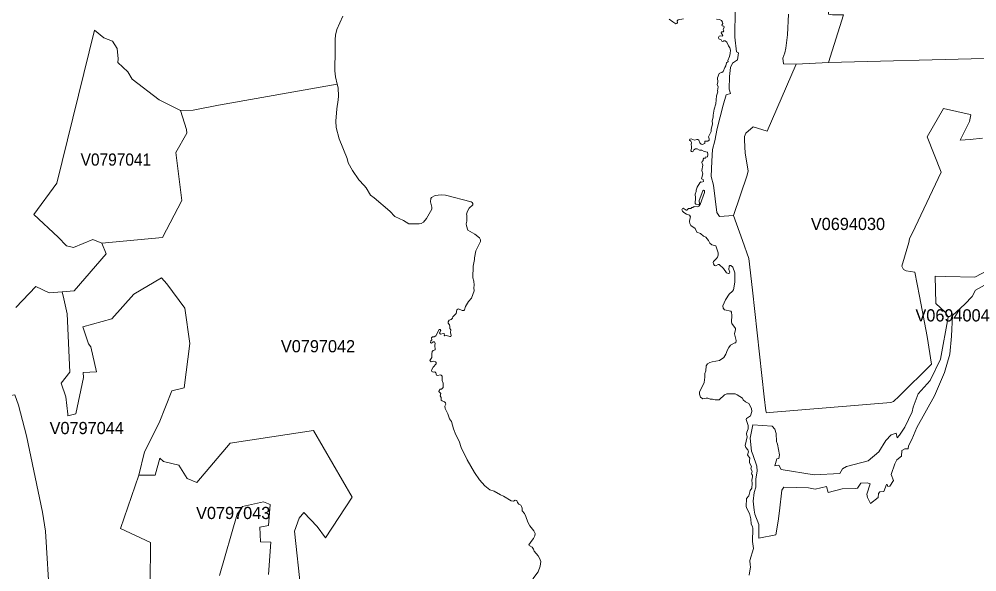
# Model space of a CAD drawing. Extents: x 369010 to 735936, y 6377141 to 6616555.
# Drawn here: x 617149 to 625018, y 6444417 to 6448956 of the extents above; entities that cross this region are included whole.
import ezdxf
from ezdxf.enums import TextEntityAlignment as Align

# ---------------------------------------------------------------- set-up
doc = ezdxf.new("R2010")
doc.units = 0
doc.header["$LTSCALE"] = 40
doc.layers.add('3', color=7, linetype='Continuous', lineweight=13)
doc.layers.add('4', color=7, linetype='Continuous')

msp = doc.modelspace()

# ---------------------------------------------------------------- linework, layer by layer
at = {"layer": '3'}
for points in [[(625055.15, 6450194.12), (624901.89, 6449963.57), (624863.5, 6449909.29), (624722.65, 6449785.66), (624649.67, 6449719.13), (624636.43, 6449700.59), (624416.8, 6449247.27), (624230.78, 6449075.65), (623957.53, 6449108.58), (623933.53, 6449140.52), (623851.11, 6449173.79), (623853.76, 6449121.82), (623849.79, 6449099.31), (623800.63, 6449101.96), (623797.98, 6448998.19), (623831.25, 6448992.89), (623921.61, 6448992.89), (623798.81, 6448599.49), (625078.49, 6448632.92)], [(617122.71, 6446587.95), (617286.56, 6446761.4), (617395.13, 6446708.11), (617504.03, 6446717.21), (617601.02, 6446725.16), (617863.84, 6447028.53), (617829.58, 6447116.24), (617755.27, 6447146.7), (617597.21, 6447081.82), (617538.12, 6447095.22), (617469.44, 6447165.89), (617271.33, 6447352.75), (617458.02, 6447610.27), (617768.67, 6448867.28), (617844.8, 6448802.4), (617917.29, 6448775.75), (617955.36, 6448714.68), (617962.97, 6448630.77), (617959.17, 6448600.15), (618043.08, 6448523.86), (618077.34, 6448462.78), (618298.45, 6448294.96), (618475.54, 6448205.43), (618578.48, 6448209.23), (618788.01, 6448251.1), (619762.17, 6448423.23), (619748.27, 6448484.13), (619742.8, 6448532.46), (619746.78, 6448704.42), (619744.79, 6448788.83), (619749.09, 6448826.07), (619760.51, 6448872.41), (619810, 6448980.32)], [(623031.37, 6449039.07), (623028.06, 6448809.35), (623042.62, 6448688.37), (623060, 6448679.1), (623051.89, 6448621.83), (623009.69, 6448594.69), (622994.96, 6448558.78), (622984.36, 6448485.62), (622981.72, 6448380.69), (622993.8, 6448346.1), (622959.21, 6448335.35), (622933.06, 6448248.95), (622885.23, 6448058.95), (622864.37, 6447958.16), (622847, 6447886.33), (622839.05, 6447790.67), (622833.76, 6447663.07), (622852.62, 6447592.23), (622881.75, 6447368.8), (622904.43, 6447335.54), (623017.3, 6447344.97), (623129.51, 6447676.47), (623137.46, 6447711.07), (623114.78, 6447855.72), (623109.32, 6447962.13), (623109.32, 6447992.59), (623120.08, 6448020.56), (623178.5, 6448071.2), (623294.02, 6448035.29), (623534.33, 6448587.57), (623429.24, 6448590.22), (623422.62, 6448635.4), (623441.32, 6448679.26), (623449.27, 6448717.83), (623462.51, 6448828.22), (623471.11, 6448997.36)], [(624881.21, 6447961.8), (624957.17, 6448115.56), (624969.09, 6448170.01), (624963.79, 6448172.66), (624743.18, 6448223.3), (624609.45, 6447989.28), (624725.47, 6447698.49), (624510.97, 6447248.48), (624463.14, 6447152.82), (624459.17, 6447120.88), (624400.58, 6446926.74), (624415.31, 6446900.1), (624437.82, 6446889.5), (624508.33, 6446877.59), (624545.4, 6446681.96), (624610.61, 6446350.29), (624645.03, 6446124.21), (624378.57, 6445859.08), (624332.06, 6445815.05), (624310.71, 6445808.43), (623313.06, 6445727), (623290.55, 6445724.36), (623282.6, 6445740.24), (623270.52, 6445855.27), (623173.7, 6446731.61), (623144.41, 6446989.63), (623092.44, 6447138.42), (623017.3, 6447344.97), (622904.43, 6447335.54), (622881.75, 6447368.8), (622852.62, 6447592.23), (622833.76, 6447663.07), (622839.05, 6447790.67), (622847, 6447886.33), (622864.37, 6447958.16), (622885.23, 6448058.95), (622933.06, 6448248.95), (622959.21, 6448335.35), (622993.8, 6448346.1), (622981.72, 6448380.69), (622984.36, 6448485.62), (622994.96, 6448558.78), (623009.69, 6448594.69), (623051.89, 6448621.83), (623060, 6448679.1), (623042.62, 6448688.37), (623028.06, 6448809.35), (623031.37, 6449039.07)], [(623471.11, 6448997.36), (623462.51, 6448828.22), (623449.27, 6448717.83), (623441.32, 6448679.26), (623422.62, 6448635.4), (623429.24, 6448590.22), (623534.33, 6448587.57), (623798.81, 6448599.49), (623921.61, 6448992.89)], [(622491, 6448957.14), (622519.8, 6448934.14), (622545.28, 6448918.58), (622552.9, 6448920.24), (622556.87, 6448929.51), (622555.88, 6448943.74), (622563.82, 6448950.03), (622607.84, 6448959.63)], [(622879.1, 6448957.14), (622903.93, 6448952.35), (622920.15, 6448944.73), (622929.25, 6448930.5), (622930.41, 6448919.58), (622922.3, 6448907.82), (622925.61, 6448902.53), (622937.53, 6448898.23), (622940.84, 6448891.11), (622934.22, 6448872.9), (622939.02, 6448859.66), (622934.22, 6448851.55), (622920.31, 6448852.55), (622917.34, 6448848.24), (622917, 6448843.44), (622929.91, 6448822.59), (622927.43, 6448815.97), (622909.72, 6448819.28), (622899.13, 6448816.47), (622894.33, 6448805.87), (622898.14, 6448794.95), (622918, 6448785.85), (622922.63, 6448774.43), (622929.42, 6448772.77), (622937.86, 6448779.23), (622949.94, 6448778.73), (622964.01, 6448767.31), (622978.24, 6448736.2), (622988.83, 6448722.29), (622992.47, 6448701.94), (622990.65, 6448674.63), (622984.86, 6448649.31), (622970.63, 6448617.86), (622973.44, 6448608.59), (622959.7, 6448596.84), (622955.4, 6448573.84), (622946.63, 6448560.43), (622932.89, 6448527.83), (622922.8, 6448518.56)], [(625078.49, 6448632.92), (623798.81, 6448599.49), (623534.33, 6448587.57), (623294.02, 6448035.29), (623178.5, 6448071.2), (623120.08, 6448020.56), (623109.32, 6447992.59), (623109.32, 6447962.13), (623114.78, 6447855.72), (623137.46, 6447711.07), (623129.51, 6447676.47), (623017.3, 6447344.97), (623092.44, 6447138.42), (623144.41, 6446989.63), (623173.7, 6446731.61), (623270.52, 6445855.27), (623282.6, 6445740.24), (623290.55, 6445724.36), (623313.06, 6445727), (624310.71, 6445808.43), (624332.06, 6445815.05), (624378.57, 6445859.08), (624645.03, 6446124.21), (624610.61, 6446350.29), (624545.4, 6446681.96), (624508.33, 6446877.59), (624437.82, 6446889.5), (624415.31, 6446900.1), (624400.58, 6446926.74), (624459.17, 6447120.88), (624463.14, 6447152.82), (624510.97, 6447248.48), (624725.47, 6447698.49), (624609.45, 6447989.28), (624743.18, 6448223.3), (624963.79, 6448172.66), (624969.09, 6448170.01), (624957.17, 6448115.56), (624881.21, 6447961.8), (624963.63, 6447968.42), (625064.25, 6447977.86)], [(622922.8, 6448518.56), (622910.22, 6448516.41), (622901.61, 6448510.95), (622886.72, 6448475.2), (622889.7, 6448440.28), (622885.39, 6448420.42), (622891.19, 6448400.55), (622888.04, 6448368.94), (622890.03, 6448359.34), (622879.1, 6448328.06), (622873.81, 6448261.03), (622860.07, 6448218.33), (622851.3, 6448168.68), (622851.63, 6448150.48), (622844.02, 6448122.18), (622846, 6448097.85), (622834.09, 6448049.85), (622835.08, 6448033.63), (622813.4, 6447989.11), (622819.36, 6447974.71), (622817.87, 6447963.62), (622808.27, 6447954.69), (622783.61, 6447953.69), (622781.46, 6447934.83), (622761.6, 6447927.21), (622752.49, 6447930.03), (622741.07, 6447941.61), (622732.63, 6447961.47), (622724.69, 6447969.09), (622715.75, 6447968.59), (622698.04, 6447961.31), (622670.24, 6447972.73), (622660.14, 6447971.24), (622657.33, 6447963.29), (622668.25, 6447953.2), (622672.56, 6447943.27), (622670.4, 6447923.41), (622674.21, 6447912.81), (622674.21, 6447893.28), (622667.92, 6447876.07), (622673.05, 6447868.29), (622683.15, 6447865.65), (622692.42, 6447883.69), (622705.16, 6447890.8), (622720.06, 6447890.31), (622739.58, 6447881.37), (622758.95, 6447880.87), (622776.49, 6447869.45), (622804.96, 6447864.16), (622808.27, 6447845.29), (622805.79, 6447826.26), (622798.67, 6447823.28), (622790.39, 6447826.26), (622788.08, 6447813.84), (622773.68, 6447814.17), (622769.38, 6447806.06), (622768.88, 6447794.64), (622760.77, 6447788.02), (622759.28, 6447778.43), (622766.4, 6447758.23), (622759.44, 6447714.71), (622765.9, 6447687.4), (622755.47, 6447644.2), (622770.37, 6447639.9), (622771.2, 6447623.35), (622759.28, 6447618.38), (622750.18, 6447619.38), (622742.73, 6447612.59), (622721.05, 6447575.35), (622712.44, 6447552.68), (622712.28, 6447540.93), (622704.17, 6447518.75), (622706.98, 6447488.79), (622703.67, 6447441.62), (622708.47, 6447436.99), (622732.47, 6447433.18), (622737.93, 6447438.31), (622736.44, 6447466.95), (622765.24, 6447547.05), (622771.86, 6447552.35), (622781.29, 6447550.53), (622780.8, 6447532.82), (622745.38, 6447433.02), (622734.29, 6447419.78), (622722.87, 6447415.31), (622695.56, 6447419.12), (622684.47, 6447410.18), (622676.53, 6447408.69), (622667.76, 6447401.08), (622649.72, 6447400.58), (622634.82, 6447388.66), (622628.03, 6447387.17), (622605.2, 6447402.9), (622598.74, 6447400.58), (622594.44, 6447391.31), (622598.91, 6447379.56), (622610.33, 6447368.47), (622632.83, 6447355.07), (622656.34, 6447346.46), (622665.94, 6447332.06)], [(619762.17, 6448423.23), (618788.01, 6448251.1), (618578.48, 6448209.23), (618475.54, 6448205.43), (618525.52, 6448050.68), (618527.67, 6448019.56), (618436.81, 6447862), (618485.64, 6447466.78), (618328.08, 6447162.58), (617829.58, 6447116.24), (617863.84, 6447028.53), (617601.02, 6446725.16), (617504.03, 6446717.21), (617517.44, 6446660.11), (617544.08, 6446537.15), (617565.6, 6446057.51), (617495.92, 6445967.81), (617532.33, 6445854.94), (617549.05, 6445712.11), (617549.05, 6445698.87), (617615.25, 6445715.42), (617678.31, 6446014.32), (617675, 6446054.04), (617784.56, 6446060.82), (617738.05, 6446266.55), (617718.19, 6446289.88), (617671.69, 6446429.24), (617910.51, 6446495.77), (618091.24, 6446696.53), (618320.13, 6446832.74), (618363.33, 6446782.92), (618510.96, 6446582), (618550.68, 6446293.19), (618505.99, 6445929.58), (618403.05, 6445903.1), (618300.27, 6445640.78), (618179.29, 6445403.28), (618132.78, 6445210.8), (618265.51, 6445210.8), (618305.24, 6445350.15), (618335.03, 6445323.67), (618461.14, 6445293.71), (618530.82, 6445184.15), (618610.43, 6445151.05), (618884, 6445474.78), (619569.02, 6445579.37), (619884.14, 6445031.56), (619666.84, 6444697.73), (619597.16, 6444790.75), (619487.76, 6444903.62), (619451.19, 6444857.11), (619411.46, 6444750.86), (619462.77, 6444268.42)], [(620889.75, 6446997.25), (620900.17, 6447055.01), (620938.9, 6447129.65), (620939.07, 6447143.06), (620930.79, 6447159.94), (620894.05, 6447189.23), (620835.46, 6447223.66), (620823.54, 6447259.07), (620822.22, 6447276.29), (620826.36, 6447298.63), (620827.02, 6447345.63), (620823.71, 6447354.4), (620832.32, 6447379.56), (620846.72, 6447403.06), (620877.33, 6447432.36), (620877.83, 6447442.45), (620872.04, 6447451.55), (620861.94, 6447456.85), (620653.08, 6447509.81), (620616.66, 6447513.29), (620568.5, 6447507.66), (620537.72, 6447491.28), (620531.6, 6447482.67), (620528.78, 6447455.2), (620539.04, 6447412.83), (620539.04, 6447395.45), (620497.01, 6447318.32), (620472.51, 6447289.69), (620452.48, 6447278.77), (620435.11, 6447274.47), (620349.87, 6447274.8), (620306.51, 6447303.59), (620236.67, 6447334.54), (620194.8, 6447379.23), (620066.36, 6447488.3), (620035.91, 6447509.81), (620000, 6447570.06), (619985.1, 6447590.25), (619941.41, 6447636.26), (619888.45, 6447712.89), (619851.87, 6447776.11), (619843.76, 6447812.52), (619777.23, 6447974.38), (619753.4, 6448066.73), (619751.08, 6448119.86), (619759.02, 6448220.32), (619771.6, 6448293.8), (619772.93, 6448324.42), (619769.12, 6448393.11), (619762.17, 6448423.23)], [(625064.25, 6447977.86), (624963.63, 6447968.42), (624881.21, 6447961.8)], [(622665.94, 6447332.06), (622659.15, 6447313.52), (622656.83, 6447294.82), (622658.82, 6447276.95), (622668.25, 6447260.56), (622704.66, 6447238.05), (622716.74, 6447207.11), (622746.87, 6447196.18), (622770.7, 6447173.01), (622791.39, 6447167.22), (622811.91, 6447139.08), (622823.99, 6447116.41), (622840.71, 6447103.5), (622873.97, 6447094.89), (622892.01, 6447037.46), (622891.52, 6447018.93), (622886.22, 6447002.05), (622878.61, 6446990.3), (622854.61, 6446967.29), (622850.97, 6446956.7), (622852.62, 6446946.11), (622863.22, 6446932.53), (622873.31, 6446929.39), (622892.18, 6446941.31), (622900.79, 6446940.48), (622936.53, 6446908.7), (622959.7, 6446873.95), (622975.92, 6446867.49), (622982.71, 6446868.48), (622987.34, 6446877.75), (622981.22, 6446900.26), (622983.37, 6446926.58), (622988.83, 6446934.19), (622996.12, 6446933.53), (623011.84, 6446920.29), (623029.38, 6446872.79), (623029.05, 6446796.82), (623017.63, 6446734.59), (623009.36, 6446721.85), (622983.87, 6446696.53), (622952.75, 6446652.17), (622931.9, 6446601.36), (622933.72, 6446581.83), (622944.31, 6446570.08), (622995.12, 6446559.32), (623001.74, 6446549.72), (623005.22, 6446523.24), (623002.57, 6446469.62), (623005.22, 6446456.21), (623033.35, 6446415), (623035.67, 6446407.39), (623025.24, 6446372.14), (623039.64, 6446316.36), (623037.66, 6446297.83), (623028.39, 6446297.33), (622993.63, 6446278.63), (622978.57, 6446260.92), (622968.15, 6446241.39), (622955.24, 6446204.48), (622937.86, 6446177.51), (622904.59, 6446151.69), (622844.02, 6446141.59), (622824.98, 6446136.46), (622805.46, 6446126.53), (622794.7, 6446107.83), (622790.56, 6446066.95), (622783.28, 6446047.42), (622783.61, 6446015.64), (622776.49, 6445973.6), (622740.25, 6445892.84), (622738.09, 6445875.13), (622745.87, 6445852.12), (622765.57, 6445838.72), (622792.88, 6445843.85), (622808.27, 6445843.35), (622827.3, 6445836.24), (622844.68, 6445835.74), (622850.8, 6445831.77), (622867.85, 6445828.62), (622900.95, 6445829.12), (622943.32, 6445870.33), (622964.84, 6445879.27), (623030.87, 6445877.94), (623047.92, 6445871.16), (623091.61, 6445843.52), (623098.4, 6445829.62), (623116.93, 6445813.56), (623144.41, 6445799.33), (623165.26, 6445758.95), (623168.57, 6445733.79), (623158.64, 6445699.69), (623123.72, 6445675.37), (623121.24, 6445668.25), (623138.95, 6445618.93), (623140.1, 6445592.45), (623127.86, 6445564.64), (623126.04, 6445550.24), (623131.5, 6445525.42), (623114.62, 6445454.75), (623118.42, 6445438.36)], [(620765.29, 6445490.83), (620736.99, 6445543.62), (620717.29, 6445591.46), (620701.4, 6445652.36), (620684.85, 6445673.88), (620670.95, 6445715.09), (620648.94, 6445759.11), (620646.29, 6445778.64), (620654.57, 6445794.03), (620653.24, 6445805.95), (620645.13, 6445814.39), (620624.28, 6445821.17), (620617.16, 6445827.8), (620616.66, 6445850.3), (620609.38, 6445862.88), (620612.53, 6445882.08), (620598.46, 6445897.8), (620598.96, 6445906.08), (620609.05, 6445916.51), (620618.32, 6445918.49), (620633.38, 6445931.9), (620633.55, 6445967.31), (620624.94, 6445988.66), (620623.45, 6446024.25), (620616.66, 6446033.19), (620609.22, 6446035.83), (620589.52, 6446028.55), (620579.43, 6446033.85), (620572.31, 6446051.56), (620564.86, 6446059.34), (620550.79, 6446058.18), (620538.55, 6446063.97), (620538.22, 6446074.07), (620550.79, 6446099.06), (620574.46, 6446126.36), (620574.96, 6446135.8), (620568.83, 6446143.08), (620555.1, 6446147.38), (620533.09, 6446143.08), (620523.32, 6446152.68), (620538.71, 6446177.51), (620538.55, 6446206.8), (620543.35, 6446225.83), (620552.12, 6446234.44), (620566.02, 6446240.73), (620563.7, 6446278.46), (620567.84, 6446293.85), (620562.21, 6446306.1), (620550.3, 6446305.77), (620537.72, 6446296.67), (620529.94, 6446297.66), (620530.6, 6446314.71), (620541.03, 6446323.98), (620537.72, 6446339.2), (620546.33, 6446347.31), (620560.23, 6446348.47), (620571.65, 6446355.59), (620601.11, 6446406.23), (620607.23, 6446407.22), (620612.53, 6446399.45), (620603.92, 6446380.58), (620607.07, 6446370.98), (620612.03, 6446368), (620636.03, 6446374.79), (620643.15, 6446370.81), (620641.66, 6446359.89), (620647.28, 6446355.92), (620661.35, 6446357.08), (620687.17, 6446349.46), (620695.28, 6446350.62), (620699.25, 6446358.9), (620693.46, 6446383.72), (620697.27, 6446404.91), (620688.49, 6446415.5), (620688.66, 6446431.72), (620684.36, 6446444.96), (620673.27, 6446458.37), (620673.76, 6446470.12), (620683.2, 6446483.36), (620698.09, 6446490.14), (620709.35, 6446501.23), (620712.99, 6446512.98), (620739.97, 6446538.47), (620746.09, 6446568.76), (620752.71, 6446575.71), (620760.32, 6446576.2), (620789.78, 6446564.29), (620802.03, 6446564.45), (620808.81, 6446569.25), (620817.09, 6446597.22), (620841.25, 6446637.61), (620867.07, 6446664.42), (620887.93, 6446723.83), (620883.62, 6446750.48), (620887.76, 6446772.49), (620885.11, 6446804.77), (620877.17, 6446832.57), (620879.15, 6446927.73), (620891.57, 6446983.18), (620889.75, 6446997.25)], [(623781.43, 6445118.44), (623688.42, 6445097.09), (623635.79, 6445107.03), (623431.23, 6445112.32), (623416.5, 6445088.49), (623396.8, 6444919.34), (623384.88, 6444832.95), (623366.18, 6444719.91), (623225.34, 6444693.27), (623225.67, 6444806.97), (623193.73, 6444890.71), (623188.43, 6444924.97), (623179.16, 6444996.8), (623188.43, 6445068.63), (623201.67, 6445113.81), (623201.67, 6445180.34), (623212.26, 6445244.23), (623209.62, 6445284.11), (623177.84, 6445379.78), (623165.43, 6445408.41), (623155.99, 6445514.83), (623177.34, 6445623.73), (623336.72, 6445614.46), (623356.75, 6445589.14), (623369.99, 6445554.71), (623371.81, 6445487.52), (623379.75, 6445466.33), (623397.13, 6445378.45), (623390.51, 6445348), (623374.46, 6445345.35), (623358.57, 6445288.09), (623390.51, 6445292.06), (623410.37, 6445258.79), (623679.65, 6445213.61), (623892.15, 6445224.2), (623913.5, 6445264.09), (623946.44, 6445281.96), (624125.85, 6445328.47), (624213.56, 6445402.95), (624269.34, 6445495.79), (624313.2, 6445543.79), (624355.73, 6445557.03), (624362.35, 6445517.14), (624381.05, 6445538.49), (624424.91, 6445606.19), (624485.82, 6445732.13), (624495.09, 6445769.21), (624536.3, 6445878.27), (624633.94, 6445989.66), (624717.69, 6446163.77), (624782.73, 6446510.17), (624756.09, 6446550.05), (624680.95, 6446620.72), (624675.65, 6446845.48), (624762.87, 6446841.84), (625002.02, 6446837.87), (625115.73, 6446898.27)], [(625222.48, 6446852.43), (625006.49, 6446729.96), (624979.85, 6446679.31), (624917.45, 6446615.59), (624817.82, 6446523.74), (624809.71, 6446352.28), (624795.14, 6446205.97), (624752.44, 6446054.87), (624670.02, 6445862.05), (624524.88, 6445601.39), (624482.34, 6445504.23), (624457.02, 6445452.43), (624454.37, 6445427.11), (624426.57, 6445427.11), (624399.92, 6445413.87), (624398.6, 6445366.04), (624361.36, 6445338.07), (624343.15, 6445305.63), (624314.02, 6445216.42), (624333.88, 6445167.27), (624303.43, 6445122.09), (624287.38, 6445119.44), (624282.08, 6445135.33), (624274.14, 6445135.33), (624254.11, 6445076.9), (624221.01, 6445074.26), (624208.93, 6445060.85), (624207.6, 6445028.91), (624143.72, 6444979.26), (624119.72, 6445027.09), (624114.43, 6445056.38), (624139.75, 6445140.13), (624117.07, 6445149.39), (624063.95, 6445145.42), (624037.47, 6445105.54), (624021.91, 6445102.56), (623911.68, 6445098.42), (623797.32, 6445069.29), (623781.43, 6445118.44)], [(624139.75, 6445140.13), (624114.43, 6445056.38), (624119.72, 6445027.09), (624143.72, 6444979.26), (624207.6, 6445028.91), (624208.93, 6445060.85), (624221.01, 6445074.26), (624254.11, 6445076.9), (624274.14, 6445135.33), (624282.08, 6445135.33), (624287.38, 6445119.44), (624303.43, 6445122.09), (624333.88, 6445167.27), (624314.02, 6445216.42), (624343.15, 6445305.63), (624361.36, 6445338.07), (624398.6, 6445366.04), (624399.92, 6445413.87), (624426.57, 6445427.11), (624454.37, 6445427.11), (624457.02, 6445452.43), (624482.34, 6445504.23), (624524.88, 6445601.39), (624670.02, 6445862.05), (624752.44, 6446054.87), (624795.14, 6446205.97), (624809.71, 6446352.28), (624817.82, 6446523.74), (624917.45, 6446615.59), (624979.85, 6446679.31), (625006.49, 6446729.96), (625222.48, 6446852.43)], [(625115.73, 6446898.27), (625002.02, 6446837.87), (624762.87, 6446841.84), (624675.65, 6446845.48), (624680.95, 6446620.72)], [(618225.63, 6444314.26), (618227.28, 6444658.01), (617981.84, 6444774.2), (618132.78, 6445210.8), (618179.29, 6445403.28), (618300.27, 6445640.78), (618403.05, 6445903.1), (618505.99, 6445929.58), (618550.68, 6446293.19), (618510.96, 6446582), (618363.33, 6446782.92), (618320.13, 6446832.74), (618091.24, 6446696.53), (617910.51, 6446495.77), (617671.69, 6446429.24), (617718.19, 6446289.88), (617738.05, 6446266.55), (617784.56, 6446060.82), (617675, 6446054.04), (617678.31, 6446014.32), (617615.25, 6445715.42), (617549.05, 6445698.87), (617549.05, 6445712.11), (617532.33, 6445854.94), (617495.92, 6445967.81), (617565.6, 6446057.51), (617544.08, 6446537.15), (617517.44, 6446660.11), (617504.03, 6446717.21), (617395.13, 6446708.11), (617286.56, 6446761.4), (617122.71, 6446587.95)], [(624680.95, 6446620.72), (624756.09, 6446550.05), (624782.73, 6446510.17), (624717.69, 6446163.77), (624633.94, 6445989.66), (624536.3, 6445878.27), (624495.09, 6445769.21), (624485.82, 6445732.13), (624424.91, 6445606.19), (624381.05, 6445538.49), (624362.35, 6445517.14), (624355.73, 6445557.03), (624313.2, 6445543.79), (624269.34, 6445495.79), (624213.56, 6445402.95), (624125.85, 6445328.47), (623946.44, 6445281.96), (623913.5, 6445264.09), (623892.15, 6445224.2), (623679.65, 6445213.61), (623410.37, 6445258.79), (623390.51, 6445292.06), (623358.57, 6445288.09), (623374.46, 6445345.35), (623390.51, 6445348), (623397.13, 6445378.45), (623379.75, 6445466.33), (623371.81, 6445487.52), (623369.99, 6445554.71), (623356.75, 6445589.14), (623336.72, 6445614.46), (623177.34, 6445623.73), (623155.99, 6445514.83), (623165.43, 6445408.41), (623177.84, 6445379.78), (623209.62, 6445284.11), (623212.26, 6445244.23), (623201.67, 6445180.34), (623201.67, 6445113.81), (623188.43, 6445068.63), (623179.16, 6444996.8), (623188.43, 6444924.97), (623193.73, 6444890.71), (623225.67, 6444806.97), (623225.34, 6444693.27), (623366.18, 6444719.91), (623384.88, 6444832.95), (623396.8, 6444919.34), (623416.5, 6445088.49), (623431.23, 6445112.32), (623635.79, 6445107.03), (623688.42, 6445097.09), (623781.43, 6445118.44), (623797.32, 6445069.29), (623911.68, 6445098.42), (624021.91, 6445102.56), (624037.47, 6445105.54), (624063.95, 6445145.42), (624117.07, 6445149.39), (624139.75, 6445140.13)], [(617401.42, 6444169.94), (617365.01, 6444751.03), (617341.67, 6444907.1), (617209.1, 6445534.52), (617142.74, 6445786.92), (617114.43, 6445871.65), (616898.95, 6445838.39), (616902.26, 6445679.01), (616829.27, 6445659.15), (616733.11, 6445712.27), (616653.51, 6445732.13), (616779.45, 6446210.27), (616798.82, 6446272.67), (616648.21, 6446274.99), (616499.59, 6446158.64), (616336.73, 6446182.47), (616283.27, 6446213.09), (616233.79, 6446213.09), (616001.75, 6446433.54)], [(617142.74, 6445786.92), (617209.1, 6445534.52), (617341.67, 6444907.1), (617365.01, 6444751.03), (617401.42, 6444169.94)], [(619462.77, 6444268.42), (619411.46, 6444750.86), (619451.19, 6444857.11), (619487.76, 6444903.62), (619597.16, 6444790.75), (619666.84, 6444697.73), (619884.14, 6445031.56), (619569.02, 6445579.37), (618884, 6445474.78), (618610.43, 6445151.05), (618530.82, 6445184.15), (618461.14, 6445293.71), (618335.03, 6445323.67), (618305.24, 6445350.15), (618265.51, 6445210.8), (618132.78, 6445210.8), (617981.84, 6444774.2), (618227.28, 6444658.01), (618225.63, 6444314.26)], [(621370.2, 6444359.77), (621412.9, 6444417.37), (621429.79, 6444463.38), (621435.74, 6444502.27), (621424.99, 6444530.08), (621413.73, 6444548.61), (621380.13, 6444587.34), (621374.84, 6444602.4), (621364.41, 6444618.62), (621338.92, 6444632.53), (621336.94, 6444639.15), (621362.92, 6444678.04), (621375.17, 6444689.96), (621386.42, 6444712.96), (621388.24, 6444732.49), (621379.14, 6444754.5), (621345.05, 6444796.04), (621327.34, 6444824.84), (621312.94, 6444872.18), (621301.02, 6444895.18), (621281.83, 6444919.34), (621280.83, 6444941.36), (621277.03, 6444953.6), (621270.57, 6444964.2), (621254.68, 6444973.79), (621243.59, 6444986.37), (621237.47, 6445002.59), (621225.06, 6445006.4), (621210.99, 6444998.12), (621192.95, 6445000.94), (621129.73, 6445039.5), (621105.07, 6445049.43), (621051.61, 6445079.06), (621016.69, 6445091.14), (620974.82, 6445122.75), (620931.78, 6445172.56), (620889.58, 6445234.13), (620829.83, 6445337.74), (620782, 6445437.21), (620765.29, 6445490.83)], [(623118.42, 6445438.36), (623136.13, 6445419.17), (623141.43, 6445402.78), (623133.65, 6445379.44), (623151.85, 6445350.65), (623148.54, 6445331.61), (623150.2, 6445311.42), (623165.43, 6445282.62), (623161.12, 6445264.09), (623171.55, 6445244.23), (623167.41, 6445221.06), (623174.36, 6445212.29), (623174.86, 6445197.89), (623168.24, 6445169.59), (623171.72, 6445143.27), (623167.91, 6445104.54), (623156.32, 6445086.01), (623145.23, 6445041.82), (623125.71, 6445018.81), (623121.4, 6444953.44), (623126.53, 6444936.39), (623150.7, 6444895.68), (623161.45, 6444853.8), (623164.43, 6444809.12), (623173.7, 6444789.59), (623177.84, 6444771.88), (623174.03, 6444665.3), (623181.31, 6444609.85), (623152.85, 6444509.22), (623154.5, 6444474.97), (623158.64, 6444458.58), (623147.22, 6444389.23)], [(618796.12, 6444387.41), (618940.44, 6444890.38), (618983.64, 6444953.44), (619156.09, 6444993.32), (619212.53, 6444970.15), (619199.12, 6444797.53), (619126.3, 6444784.13), (619132.92, 6444664.63), (619215.84, 6444661.32), (619199.12, 6444395.69)], [(619199.12, 6444395.69), (619215.84, 6444661.32), (619132.92, 6444664.63), (619126.3, 6444784.13), (619199.12, 6444797.53), (619212.53, 6444970.15), (619156.09, 6444993.32), (618983.64, 6444953.44), (618940.44, 6444890.38), (618796.12, 6444387.41)]]:
    msp.add_lwpolyline(points, dxfattribs=at)
msp.add_lwpolyline([(617829.58, 6447116.24), (618328.08, 6447162.58), (618485.64, 6447466.78), (618436.81, 6447862), (618527.67, 6448019.56), (618525.52, 6448050.68), (618475.54, 6448205.43), (618298.45, 6448294.96), (618077.34, 6448462.78), (618043.08, 6448523.86), (617959.17, 6448600.15), (617962.97, 6448630.77), (617955.36, 6448714.68), (617917.29, 6448775.75), (617844.8, 6448802.4), (617768.67, 6448867.28), (617458.02, 6447610.27), (617271.33, 6447352.75), (617469.44, 6447165.89), (617538.12, 6447095.22), (617597.21, 6447081.82), (617755.27, 6447146.7)], close=True, dxfattribs=at)

# ---------------------------------------------------------------- texts
at = {"layer": '4', "width": 0.95}
msp.add_text('V0797041', height=100, dxfattribs=at).set_placement((617944.12, 6447753.3), align=Align.CENTER)
at = {"layer": '4'}
for s, p in [('V0694030', (623958.63, 6447224.48)), ('V0694004', (624817.82, 6446473.74)), ('V0797042', (619604.76, 6446220.17)), ('V0797044', (617704.7, 6445548.32)), ('V0797043', (618907.9, 6444850.79))]:
    msp.add_text(s, height=100, dxfattribs=at).set_placement(p, align=Align.CENTER)

doc.saveas('drawing.dxf')
